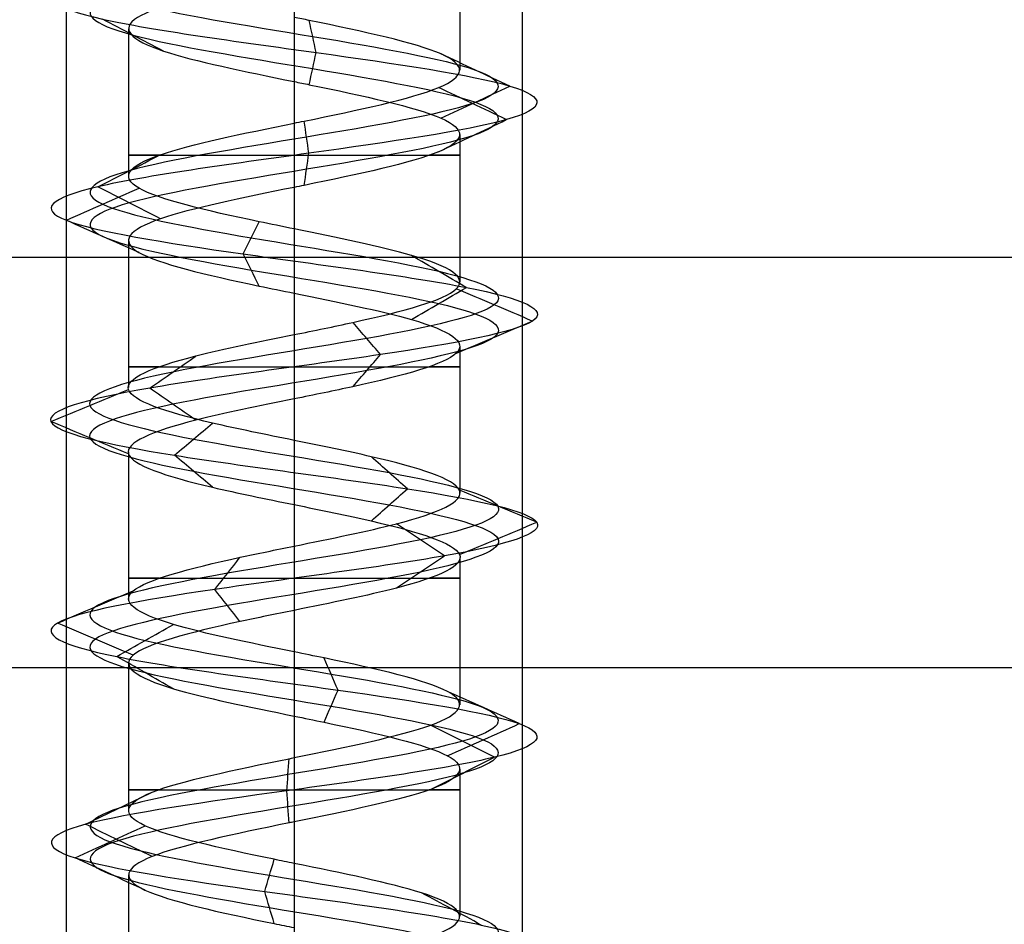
# Model space of a CAD drawing. Header units: millimetres. Extents: x -646 to 654, y -203 to 198.
# Tile 563 of 656: x 273 to 283, y 123 to 132. Entities that reach past the tile are written whole.
import ezdxf

# ---------------------------------------------------------------- set-up
doc = ezdxf.new("R2010")
doc.units = ezdxf.units.MM
doc.layers.add('Default', color=7, linetype='Continuous', true_color=0x000000)

msp = doc.modelspace()

# ---------------------------------------------------------------- linework, layer by layer
at = {"layer": 'Default', "color": 9, "true_color": 0xbebcba}
for p, q in [((277.432, 133.503, 881.322), (277.432, 131.887, 881.322)), ((273.8, 132.343, 881.322), (273.8, 130.728, 881.322)), ((275.616, 131.763, 879.503), (275.616, 130.148, 879.506)), ((277.432, 131.183, 881.322), (277.432, 129.57, 881.322)), ((273.8, 130.024, 881.322), (273.8, 128.41, 881.322)), ((275.616, 129.444, 879.506), (275.616, 127.831, 879.511)), ((277.432, 128.864, 881.322), (277.432, 127.251, 881.322)), ((273.8, 127.705, 881.322), (273.8, 126.092, 881.322)), ((275.616, 127.127, 879.511), (275.616, 125.513, 879.505)), ((277.432, 126.548, 881.322), (277.432, 124.934, 881.322)), ((273.8, 125.389, 881.322), (273.8, 123.774, 881.322)), ((275.616, 124.809, 879.505), (275.616, 123.194, 879.503)), ((277.432, 124.229, 881.322), (277.432, 122.615, 881.322)), ((273.8, 123.07, 881.322), (273.8, 121.456, 881.322))]:
    msp.add_line(p, q, dxfattribs=at)
at = {"layer": 'Default'}
for p, q in [((9.116, 129.84, 780.822), (643.616, 129.84, 780.822)), ((9.116, 129.84, 873.822), (643.616, 129.84, 873.822))]:
    msp.add_line(p, q, dxfattribs=at)
at = {"layer": 'Default', "color": 9, "true_color": 0xbebcba, "extrusion": (0, -1, 0)}
for centre, start, end in [((275.616, 881.322, -130.956), 144.5389, 270), ((275.616, 881.322, -130.956), 270, 35.3645), ((275.616, 881.322, -128.638), 144.5782, 270), ((275.616, 881.322, -128.638), 270, 35.2203), ((275.616, 881.322, -126.32), 144.6441, 270), ((275.616, 881.322, -126.32), 270, 35.432), ((275.616, 881.322, -124.001), 144.6197, 270), ((275.616, 881.322, -124.001), 270, 35.4392)]:
    msp.add_arc(centre, 1.816, start, end, dxfattribs=at)
at = {"layer": 'Default', "color": 9, "true_color": 0xbebcba}
for points, degree in [([(275.616, 139.246, 879.083), (276.36, 139.123, 879.083), (277.835, 138.878, 879.883), (278.03, 138.51, 882.41), (276.013, 138.143, 883.938), (273.635, 137.775, 883.077), (273.066, 137.407, 880.611), (274.828, 137.039, 878.796), (277.31, 136.672, 879.289), (278.243, 136.304, 881.641), (276.774, 135.936, 883.702), (274.246, 135.568, 883.587), (272.97, 135.2, 881.402), (274.112, 134.833, 879.144), (276.628, 134.465, 878.877), (278.219, 134.097, 880.845), (277.43, 133.729, 883.249), (274.982, 133.361, 883.892), (273.114, 132.994, 882.186), (273.532, 132.626, 879.69), (275.855, 132.258, 878.687), (277.959, 131.89, 880.092), (277.921, 131.523, 882.622), (275.775, 131.155, 883.964), (273.484, 130.787, 882.891), (273.141, 130.419, 880.384), (275.06, 130.051, 878.735), (277.487, 129.684, 879.451), (278.203, 129.316, 881.878), (276.554, 128.948, 883.797), (274.047, 128.58, 883.454), (272.974, 128.212, 881.162), (274.316, 127.845, 879.017), (276.846, 127.477, 878.979), (278.251, 127.109, 881.083), (277.248, 126.741, 883.406), (274.752, 126.374, 883.824), (273.046, 126.006, 881.956), (273.689, 125.638, 879.508), (276.093, 125.27, 878.719), (278.061, 124.902, 880.309), (277.794, 124.535, 882.826), (275.536, 124.167, 883.968), (273.351, 123.799, 882.691), (273.236, 123.431, 880.164), (275.297, 123.064, 878.695), (277.649, 122.696, 879.628), (278.142, 122.328, 882.11), (276.326, 121.96, 883.872), (273.861, 121.592, 883.303), (272.999, 121.225, 880.924), (274.529, 120.857, 878.909), (277.053, 120.489, 879.1), (278.262, 120.121, 881.322), (277.053, 119.753, 883.545), (274.529, 119.386, 883.736), (272.999, 119.018, 881.72), (273.861, 118.65, 879.341), (276.326, 118.282, 878.773), (278.142, 117.915, 880.535), (277.649, 117.547, 883.017), (275.297, 117.179, 883.949), (273.236, 116.811, 882.481), (273.351, 116.443, 879.953), (275.536, 116.076, 878.677), (277.794, 115.708, 879.819), (278.061, 115.34, 882.335), (276.093, 114.972, 883.925), (273.689, 114.604, 883.136), (273.046, 114.237, 880.689), (274.752, 113.869, 878.82), (277.248, 113.501, 879.239), (278.251, 113.133, 881.562), (276.846, 112.766, 883.666), (274.316, 112.398, 883.627), (272.974, 112.03, 881.482), (274.047, 111.662, 879.191), (276.554, 111.294, 878.848), (278.203, 110.927, 880.767), (277.487, 110.559, 883.194), (275.06, 110.191, 883.91), (273.141, 109.823, 882.261), (273.484, 109.455, 879.754), (275.775, 109.088, 878.681), (277.921, 108.72, 880.022), (277.959, 108.352, 882.552), (275.855, 107.984, 883.958), (273.532, 107.617, 882.954), (273.114, 107.249, 880.459), (274.982, 106.881, 878.753), (277.43, 106.513, 879.395), (278.219, 106.145, 881.799), (276.628, 105.778, 883.767), (274.112, 105.41, 883.5), (272.97, 105.042, 881.242), (274.246, 104.674, 879.057), (276.774, 104.307, 878.943), (278.243, 103.939, 881.003), (277.31, 103.571, 883.355), (274.828, 103.203, 883.849), (273.066, 102.835, 882.033), (273.635, 102.468, 879.567), (276.013, 102.1, 878.706), (278.03, 101.732, 880.235), (277.835, 101.364, 882.762), (276.36, 101.119, 883.562), (275.616, 100.996, 883.562)], 3), ([(275.616, 139.069, 878.656), (276.501, 138.947, 878.656), (278.258, 138.702, 879.609), (278.49, 138.334, 882.616), (276.089, 137.966, 884.436), (273.258, 137.598, 883.412), (272.581, 137.231, 880.476), (274.679, 136.863, 878.315), (277.632, 136.495, 878.902), (278.743, 136.127, 881.702), (276.995, 135.759, 884.155), (273.986, 135.392, 884.018), (272.467, 135.024, 881.417), (273.826, 134.656, 878.73), (276.821, 134.288, 878.412), (278.714, 133.92, 880.754), (277.775, 133.553, 883.616), (274.862, 133.185, 884.381), (272.638, 132.817, 882.35), (273.136, 132.449, 879.379), (275.901, 132.082, 878.185), (278.405, 131.714, 879.858), (278.36, 131.346, 882.87), (275.806, 130.978, 884.467), (273.078, 130.61, 883.189), (272.67, 130.243, 880.205), (274.954, 129.875, 878.242), (277.843, 129.507, 879.095), (278.696, 129.139, 881.983), (276.733, 128.771, 884.268), (273.749, 128.404, 883.86), (272.471, 128.036, 881.132), (274.068, 127.668, 878.578), (277.08, 127.3, 878.533), (278.753, 126.933, 881.037), (277.558, 126.565, 883.802), (274.588, 126.197, 884.3), (272.557, 125.829, 882.076), (273.322, 125.461, 879.163), (276.183, 125.094, 878.224), (278.526, 124.726, 880.117), (278.208, 124.358, 883.112), (275.52, 123.99, 884.471), (272.92, 123.623, 882.952), (272.783, 123.255, 879.943), (275.236, 122.887, 878.195), (278.036, 122.519, 879.305), (278.623, 122.151, 882.259), (276.462, 121.784, 884.357), (273.527, 121.416, 883.68), (272.501, 121.048, 880.848), (274.323, 120.68, 878.45), (277.326, 120.312, 878.677), (278.766, 119.945, 881.322), (277.326, 119.577, 883.968), (274.323, 119.209, 884.195), (272.501, 118.841, 881.796), (273.527, 118.474, 878.964), (276.462, 118.106, 878.288), (278.623, 117.738, 880.385), (278.036, 117.37, 883.339), (275.236, 117.002, 884.449), (272.783, 116.635, 882.701), (272.92, 116.267, 879.693), (275.52, 115.899, 878.173), (278.208, 115.531, 879.533), (278.526, 115.163, 882.528), (276.183, 114.796, 884.421), (273.322, 114.428, 883.481), (272.557, 114.06, 880.568), (274.588, 113.692, 878.344), (277.558, 113.325, 878.842), (278.753, 112.957, 881.607), (277.08, 112.589, 884.112), (274.068, 112.221, 884.066), (272.471, 111.853, 881.512), (273.749, 111.486, 878.785), (276.733, 111.118, 878.377), (278.696, 110.75, 880.661), (277.843, 110.382, 883.55), (274.954, 110.015, 884.402), (272.67, 109.647, 882.439), (273.078, 109.279, 879.455), (275.806, 108.911, 878.178), (278.36, 108.543, 879.775), (278.405, 108.176, 882.786), (275.901, 107.808, 884.459), (273.136, 107.44, 883.265), (272.638, 107.072, 880.295), (274.862, 106.704, 878.264), (277.775, 106.337, 879.028), (278.714, 105.969, 881.89), (276.821, 105.601, 884.233), (273.826, 105.233, 883.915), (272.467, 104.866, 881.227), (273.986, 104.498, 878.626), (276.995, 104.13, 878.49), (278.743, 103.762, 880.942), (277.632, 103.394, 883.742), (274.679, 103.027, 884.33), (272.581, 102.659, 882.168), (273.258, 102.291, 879.233), (276.089, 101.923, 878.209), (278.49, 101.555, 880.028), (278.258, 101.188, 883.035), (276.501, 100.942, 883.988), (275.616, 100.82, 883.988)], 3), ([(275.616, 138.893, 879.083), (276.36, 138.77, 879.083), (277.835, 138.525, 879.883), (278.03, 138.157, 882.409), (276.013, 137.79, 883.938), (273.635, 137.422, 883.077), (273.066, 137.054, 880.611), (274.828, 136.686, 878.796), (277.31, 136.318, 879.289), (278.243, 135.951, 881.641), (276.774, 135.583, 883.702), (274.247, 135.215, 883.587), (272.97, 134.847, 881.402), (274.112, 134.479, 879.144), (276.628, 134.112, 878.877), (278.219, 133.744, 880.845), (277.43, 133.376, 883.249), (274.982, 133.008, 883.892), (273.114, 132.641, 882.186), (273.532, 132.273, 879.69), (275.855, 131.905, 878.687), (277.959, 131.537, 880.092), (277.921, 131.169, 882.622), (275.775, 130.802, 883.964), (273.484, 130.434, 882.891), (273.141, 130.066, 880.384), (275.06, 129.698, 878.735), (277.487, 129.331, 879.451), (278.203, 128.963, 881.878), (276.554, 128.595, 883.797), (274.047, 128.227, 883.454), (272.974, 127.859, 881.162), (274.316, 127.492, 879.017), (276.846, 127.124, 878.979), (278.251, 126.756, 881.083), (277.248, 126.388, 883.405), (274.752, 126.02, 883.824), (273.046, 125.653, 881.956), (273.689, 125.285, 879.508), (276.093, 124.917, 878.719), (278.061, 124.549, 880.309), (277.794, 124.182, 882.826), (275.536, 123.814, 883.968), (273.351, 123.446, 882.691), (273.236, 123.078, 880.164), (275.297, 122.71, 878.695), (277.649, 122.343, 879.628), (278.142, 121.975, 882.11), (276.326, 121.607, 883.872), (273.861, 121.239, 883.303), (272.999, 120.871, 880.924), (274.529, 120.504, 878.909), (277.053, 120.136, 879.1), (278.262, 119.768, 881.322), (277.053, 119.4, 883.545), (274.529, 119.033, 883.736), (272.999, 118.665, 881.72), (273.861, 118.297, 879.341), (276.326, 117.929, 878.773), (278.142, 117.561, 880.535), (277.649, 117.194, 883.017), (275.297, 116.826, 883.949), (273.236, 116.458, 882.481), (273.351, 116.09, 879.953), (275.536, 115.722, 878.677), (277.794, 115.355, 879.819), (278.061, 114.987, 882.335), (276.093, 114.619, 883.925), (273.689, 114.251, 883.136), (273.046, 113.884, 880.689), (274.752, 113.516, 878.82), (277.248, 113.148, 879.239), (278.251, 112.78, 881.562), (276.846, 112.412, 883.666), (274.316, 112.045, 883.627), (272.974, 111.677, 881.482), (274.047, 111.309, 879.191), (276.554, 110.941, 878.848), (278.203, 110.574, 880.767), (277.487, 110.206, 883.194), (275.06, 109.838, 883.91), (273.141, 109.47, 882.261), (273.484, 109.102, 879.754), (275.775, 108.735, 878.681), (277.921, 108.367, 880.022), (277.959, 107.999, 882.552), (275.855, 107.631, 883.958), (273.532, 107.263, 882.954), (273.114, 106.896, 880.459), (274.982, 106.528, 878.753), (277.43, 106.16, 879.395), (278.219, 105.792, 881.799), (276.628, 105.425, 883.767), (274.112, 105.057, 883.5), (272.97, 104.689, 881.242), (274.247, 104.321, 879.057), (276.774, 103.953, 878.943), (278.243, 103.586, 881.003), (277.31, 103.218, 883.355), (274.828, 102.85, 883.849), (273.066, 102.482, 882.033), (273.635, 102.114, 879.567), (276.013, 101.747, 878.706), (278.03, 101.379, 880.235), (277.835, 101.011, 882.762), (276.36, 100.766, 883.562), (275.616, 100.643, 883.562)], 3), ([(275.616, 132.922, 883.138), (275.616, 132.115, 883.138), (275.616, 131.308, 883.138)], 2), ([(274.184, 132.097, 880.201), (273.961, 132.214, 880.026), (273.737, 132.332, 879.851), (273.514, 132.449, 879.675)], 3), ([(275.857, 132.082, 878.663), (275.832, 132.199, 878.946), (275.806, 132.317, 879.229), (275.78, 132.434, 879.512)], 3), ([(275.78, 131.729, 879.512), (275.806, 131.847, 879.229), (275.832, 131.964, 878.946), (275.857, 132.082, 878.663)], 3), ([(277.98, 131.714, 880.081), (277.728, 131.831, 880.213), (277.477, 131.949, 880.346), (277.225, 132.066, 880.478)], 3), ([(277.941, 131.346, 882.634), (277.694, 131.464, 882.494), (277.446, 131.581, 882.355), (277.198, 131.699, 882.215)], 3), ([(277.225, 131.361, 880.478), (277.477, 131.479, 880.346), (277.728, 131.596, 880.213), (277.98, 131.714, 880.081)], 3), ([(275.777, 130.978, 883.988), (275.76, 131.096, 883.704), (275.743, 131.214, 883.419), (275.725, 131.331, 883.135)], 3), ([(277.198, 130.993, 882.215), (277.446, 131.111, 882.355), (277.694, 131.228, 882.494), (277.941, 131.346, 882.634)], 3), ([(273.465, 130.61, 882.905), (273.694, 130.728, 882.736), (273.923, 130.845, 882.568), (274.152, 130.963, 882.399)], 3), ([(275.725, 130.625, 883.136), (275.743, 130.743, 883.42), (275.76, 130.861, 883.704), (275.777, 130.978, 883.988)], 3), ([(274.152, 130.258, 882.399), (273.923, 130.375, 882.568), (273.694, 130.493, 882.736), (273.465, 130.61, 882.905)], 3), ([(275.616, 130.604, 883.138), (275.616, 129.797, 883.138), (275.616, 128.99, 883.138)], 2), ([(273.119, 130.243, 880.375), (273.384, 130.36, 880.476), (273.65, 130.477, 880.577), (273.915, 130.595, 880.677)], 3), ([(273.916, 129.89, 880.678), (273.65, 130.008, 880.577), (273.385, 130.125, 880.476), (273.119, 130.243, 880.375)], 3), ([(275.055, 129.875, 878.711), (275.115, 129.992, 878.989), (275.174, 130.109, 879.266), (275.234, 130.227, 879.543)], 3), ([(275.234, 129.522, 879.545), (275.174, 129.64, 879.267), (275.115, 129.757, 878.989), (275.055, 129.875, 878.711)], 3), ([(277.504, 129.507, 879.434), (277.303, 129.625, 879.635), (277.102, 129.742, 879.836), (276.901, 129.859, 880.037)], 3), ([(276.901, 129.155, 880.036), (277.102, 129.272, 879.836), (277.303, 129.39, 879.635), (277.504, 129.507, 879.434)], 3), ([(278.226, 129.139, 881.883), (277.949, 129.257, 881.823), (277.671, 129.374, 881.763), (277.393, 129.492, 881.704)], 3), ([(276.563, 128.771, 883.819), (276.462, 128.889, 883.554), (276.361, 129.006, 883.289), (276.261, 129.123, 883.024)], 3), ([(277.394, 128.787, 881.704), (277.672, 128.905, 881.764), (277.949, 129.022, 881.823), (278.226, 129.139, 881.883)], 3), ([(276.261, 128.42, 883.024), (276.362, 128.537, 883.289), (276.462, 128.654, 883.554), (276.563, 128.771, 883.819)], 3), ([(274.033, 128.404, 883.473), (274.201, 128.521, 883.245), (274.369, 128.638, 883.017), (274.537, 128.755, 882.789)], 3), ([(272.95, 128.036, 881.161), (273.233, 128.153, 881.178), (273.516, 128.27, 881.195), (273.798, 128.387, 881.212)], 3), ([(274.537, 128.052, 882.789), (274.369, 128.169, 883.017), (274.201, 128.287, 883.245), (274.033, 128.404, 883.473)], 3), ([(275.616, 128.286, 883.138), (275.616, 127.479, 883.138), (275.616, 126.672, 883.138)], 2), ([(273.798, 127.685, 881.212), (273.516, 127.802, 881.195), (273.233, 127.919, 881.178), (272.95, 128.036, 881.161)], 3), ([(274.304, 127.668, 878.996), (274.443, 127.785, 879.243), (274.582, 127.902, 879.49), (274.721, 128.02, 879.737)], 3), ([(274.721, 127.317, 879.737), (274.582, 127.434, 879.49), (274.443, 127.551, 879.243), (274.304, 127.668, 878.996)], 3), ([(276.857, 127.3, 878.958), (276.725, 127.417, 879.209), (276.593, 127.535, 879.459), (276.462, 127.652, 879.71)], 3), ([(276.462, 126.949, 879.71), (276.593, 127.066, 879.459), (276.725, 127.183, 879.209), (276.857, 127.3, 878.958)], 3), ([(278.275, 126.933, 881.081), (277.993, 127.05, 881.106), (277.711, 127.167, 881.132), (277.429, 127.284, 881.157)], 3), ([(277.429, 126.581, 881.157), (277.711, 126.698, 881.132), (277.993, 126.815, 881.106), (278.275, 126.933, 881.081)], 3), ([(277.262, 126.565, 883.424), (277.088, 126.682, 883.201), (276.913, 126.799, 882.978), (276.738, 126.916, 882.755)], 3), ([(274.745, 126.197, 883.846), (274.837, 126.314, 883.578), (274.93, 126.431, 883.31), (275.022, 126.549, 883.042)], 3), ([(276.738, 126.213, 882.755), (276.913, 126.33, 882.978), (277.088, 126.448, 883.201), (277.262, 126.565, 883.424)], 3), ([(273.023, 125.829, 881.961), (273.299, 125.947, 881.893), (273.575, 126.064, 881.825), (273.85, 126.182, 881.757)], 3), ([(275.022, 125.845, 883.042), (274.93, 125.963, 883.31), (274.837, 126.08, 883.578), (274.745, 126.197, 883.846)], 3), ([(275.616, 125.968, 883.138), (275.616, 125.161, 883.138), (275.616, 124.354, 883.138)], 2), ([(273.85, 125.477, 881.757), (273.574, 125.594, 881.825), (273.299, 125.712, 881.893), (273.023, 125.829, 881.961)], 3), ([(273.671, 125.461, 879.492), (273.878, 125.579, 879.687), (274.085, 125.696, 879.881), (274.292, 125.814, 880.076)], 3), ([(274.292, 125.109, 880.076), (274.085, 125.226, 879.882), (273.878, 125.344, 879.687), (273.671, 125.461, 879.492)], 3), ([(276.097, 125.094, 878.696), (276.046, 125.211, 878.975), (275.995, 125.328, 879.254), (275.944, 125.445, 879.532)], 3), ([(275.943, 124.741, 879.535), (275.994, 124.858, 879.255), (276.046, 124.976, 878.975), (276.097, 125.094, 878.696)], 3), ([(278.083, 124.726, 880.3), (277.821, 124.843, 880.409), (277.558, 124.96, 880.517), (277.296, 125.078, 880.626)], 3), ([(277.813, 124.358, 882.839), (277.579, 124.476, 882.678), (277.345, 124.593, 882.516), (277.112, 124.711, 882.355)], 3), ([(277.294, 124.373, 880.627), (277.557, 124.491, 880.518), (277.82, 124.608, 880.409), (278.083, 124.726, 880.3)], 3), ([(275.535, 123.99, 883.991), (275.544, 124.108, 883.707), (275.552, 124.226, 883.422), (275.561, 124.343, 883.138)], 3), ([(277.111, 124.005, 882.354), (277.345, 124.123, 882.516), (277.579, 124.24, 882.677), (277.813, 124.358, 882.839)], 3), ([(273.33, 123.623, 882.704), (273.574, 123.74, 882.556), (273.817, 123.858, 882.409), (274.061, 123.975, 882.262)], 3), ([(275.561, 123.637, 883.138), (275.552, 123.755, 883.422), (275.544, 123.873, 883.707), (275.535, 123.99, 883.991)], 3), ([(273.215, 123.255, 880.153), (273.47, 123.372, 880.278), (273.726, 123.49, 880.402), (273.982, 123.607, 880.527)], 3), ([(274.061, 123.27, 882.262), (273.817, 123.387, 882.409), (273.574, 123.505, 882.556), (273.33, 123.623, 882.704)], 3), ([(275.616, 123.649, 883.138), (275.616, 122.842, 883.138), (275.616, 122.035, 883.138)], 2), ([(273.982, 122.902, 880.527), (273.726, 123.02, 880.402), (273.47, 123.137, 880.278), (273.215, 123.255, 880.153)], 3), ([(275.294, 122.887, 878.671), (275.328, 123.004, 878.953), (275.362, 123.122, 879.236), (275.397, 123.239, 879.518)], 3), ([(275.397, 122.534, 879.518), (275.362, 122.652, 879.236), (275.328, 122.769, 878.953), (275.294, 122.887, 878.671)], 3), ([(277.667, 122.519, 879.613), (277.449, 122.637, 879.794), (277.231, 122.754, 879.976), (277.012, 122.871, 880.158)], 3)]:
    msp.add_open_spline(points, degree=degree, dxfattribs=at)
at = {"layer": 'Default'}
for points in [[(273.116, 134.34, 881.322), (273.116, 111.84, 881.322), (273.116, 89.34, 881.322)], [(275.616, 134.34, 883.822), (275.616, 111.84, 883.822), (275.616, 89.34, 883.822)], [(275.616, 134.34, 878.822), (275.616, 111.84, 878.822), (275.616, 89.34, 878.822)], [(278.116, 134.34, 881.322), (278.116, 111.84, 881.322), (278.116, 89.34, 881.322)], [(9.116, 125.34, 780.822), (326.366, 125.34, 780.822), (643.616, 125.34, 780.822)], [(9.116, 125.34, 873.822), (326.366, 125.34, 873.822), (643.616, 125.34, 873.822)], [(9.116, 125.34, 827.322), (326.366, 125.34, 827.322), (643.616, 125.34, 827.322)]]:
    msp.add_open_spline(points, degree=2, dxfattribs=at)
at = {"layer": 'Default', "color": 9, "true_color": 0xbebcba}
for points, knots in [([(275.616, 132.922, 883.138), (275.469, 132.892, 883.139), (274.721, 132.74, 883.056), (273.588, 132.465, 882.022), (273.917, 132.109, 880.06), (275.07, 131.875, 879.507), (275.616, 131.763, 879.503)], [-16.735145, -16.735145, -16.735145, -16.735145, -16.091486, -13.436391, -10.781296, -8.369707, -8.369707, -8.369707, -8.369707]), ([(275.616, 131.308, 883.138), (275.652, 131.315, 883.138), (275.688, 131.323, 883.137), (275.725, 131.33, 883.135), (276.325, 131.453, 883.099), (276.904, 131.575, 882.737), (277.2, 131.698, 882.214), (277.495, 131.821, 881.691), (277.505, 131.943, 881.007), (277.226, 132.066, 880.475), (276.947, 132.188, 879.943), (276.379, 132.311, 879.564), (275.781, 132.434, 879.51), (275.726, 132.445, 879.505), (275.671, 132.456, 879.502), (275.616, 132.467, 879.503)], [-15.638496, -15.638496, -15.638496, -15.638496, -15.494179, -15.494179, -15.494179, -13.008298, -13.008298, -13.008298, -10.523023, -10.523023, -10.523023, -8.037877, -8.037877, -8.037877, -7.809918, -7.809918, -7.809918, -7.809918]), ([(275.616, 131.763, 879.503), (275.671, 131.752, 879.502), (276.327, 131.618, 879.529), (277.516, 131.362, 880.323), (277.484, 130.994, 882.374), (276.289, 130.741, 883.121), (275.652, 130.611, 883.138), (275.616, 130.604, 883.138)], [-8.369707, -8.369707, -8.369707, -8.369707, -8.1262, -5.471105, -2.81601, -0.160914, 0, 0, 0, 0]), ([(275.616, 130.148, 879.506), (275.487, 130.175, 879.504), (275.359, 130.201, 879.517), (275.233, 130.227, 879.543), (274.646, 130.35, 879.669), (274.128, 130.472, 880.115), (273.915, 130.595, 880.676), (273.702, 130.717, 881.237), (273.794, 130.84, 881.915), (274.15, 130.962, 882.398), (274.485, 131.078, 882.852), (275.051, 131.193, 883.135), (275.616, 131.308, 883.138)], [-7.823676, -7.823676, -7.823676, -7.823676, -7.293295, -7.293295, -7.293295, -4.808244, -4.808244, -4.808244, -2.323295, -2.323295, -2.323295, 0, 0, 0, 0]), ([(275.616, 130.604, 883.138), (275.051, 130.489, 883.135), (273.881, 130.251, 882.551), (273.609, 129.891, 880.56), (274.757, 129.619, 879.574), (275.487, 129.47, 879.504), (275.616, 129.444, 879.506)], [-16.717817, -16.717817, -16.717817, -16.717817, -14.227024, -11.574528, -8.922032, -8.356096, -8.356096, -8.356096, -8.356096]), ([(275.616, 128.99, 883.138), (275.836, 129.034, 883.139), (276.055, 129.079, 883.102), (276.259, 129.124, 883.025), (276.821, 129.246, 882.811), (277.267, 129.369, 882.293), (277.393, 129.491, 881.705), (277.519, 129.614, 881.117), (277.326, 129.737, 880.461), (276.901, 129.859, 880.036), (276.567, 129.956, 879.702), (276.09, 130.052, 879.511), (275.616, 130.148, 879.506)], [-15.625304, -15.625304, -15.625304, -15.625304, -14.752315, -14.752315, -14.752315, -12.265708, -12.265708, -12.265708, -9.779131, -9.779131, -9.779131, -7.823676, -7.823676, -7.823676, -7.823676]), ([(275.616, 129.444, 879.506), (276.09, 129.348, 879.511), (277.173, 129.129, 879.945), (277.713, 128.787, 881.774), (276.659, 128.497, 883), (275.836, 128.33, 883.139), (275.616, 128.286, 883.138)], [-8.356096, -8.356096, -8.356096, -8.356096, -6.269536, -3.61704, -0.964544, 0, 0, 0, 0]), ([(275.616, 127.831, 879.511), (275.304, 127.894, 879.511), (274.992, 127.957, 879.588), (274.722, 128.02, 879.74), (274.199, 128.143, 880.035), (273.836, 128.265, 880.615), (273.8, 128.388, 881.214), (273.764, 128.511, 881.814), (274.054, 128.633, 882.433), (274.538, 128.756, 882.789), (274.845, 128.834, 883.016), (275.231, 128.912, 883.135), (275.616, 128.99, 883.138)], [-7.796921, -7.796921, -7.796921, -7.796921, -6.516555, -6.516555, -6.516555, -4.030681, -4.030681, -4.030681, -1.544826, -1.544826, -1.544826, 0, 0, 0, 0]), ([(275.616, 128.286, 883.138), (275.231, 128.208, 883.135), (274.238, 128.007, 882.827), (273.474, 127.684, 881.195), (274.386, 127.376, 879.736), (275.304, 127.19, 879.511), (275.616, 127.127, 879.511)], [-16.671132, -16.671132, -16.671132, -16.671132, -14.989298, -12.343786, -9.698274, -8.335658, -8.335658, -8.335658, -8.335658]), ([(275.616, 126.672, 883.138), (276.018, 126.754, 883.135), (276.423, 126.835, 883.002), (276.737, 126.917, 882.756), (277.21, 127.039, 882.385), (277.481, 127.162, 881.758), (277.427, 127.285, 881.159), (277.373, 127.407, 880.561), (276.993, 127.53, 879.993), (276.461, 127.652, 879.714), (276.203, 127.712, 879.578), (275.909, 127.771, 879.511), (275.616, 127.831, 879.511)], [-15.59455, -15.59455, -15.59455, -15.59455, -13.973848, -13.973848, -13.973848, -11.488128, -11.488128, -11.488128, -9.002379, -9.002379, -9.002379, -7.796921, -7.796921, -7.796921, -7.796921]), ([(275.616, 127.127, 879.511), (275.909, 127.067, 879.511), (276.809, 126.885, 879.717), (277.753, 126.58, 881.13), (277.03, 126.254, 882.803), (276.018, 126.049, 883.135), (275.616, 125.968, 883.138)], [-8.335658, -8.335658, -8.335658, -8.335658, -7.052762, -4.40725, -1.761738, 0, 0, 0, 0]), ([(275.616, 125.513, 879.505), (275.124, 125.613, 879.51), (274.628, 125.713, 879.718), (274.292, 125.814, 880.075), (273.88, 125.936, 880.513), (273.707, 126.059, 881.175), (273.851, 126.181, 881.758), (273.995, 126.304, 882.342), (274.456, 126.426, 882.847), (275.024, 126.549, 883.043), (275.213, 126.59, 883.108), (275.414, 126.631, 883.139), (275.616, 126.672, 883.138)], [-7.803231, -7.803231, -7.803231, -7.803231, -5.772465, -5.772465, -5.772465, -3.285917, -3.285917, -3.285917, -0.799324, -0.799324, -0.799324, 0, 0, 0, 0]), ([(275.616, 125.968, 883.138), (275.414, 125.927, 883.139), (274.61, 125.763, 883.015), (273.533, 125.477, 881.836), (274.022, 125.132, 879.973), (275.124, 124.909, 879.51), (275.616, 124.809, 879.505)], [-16.728505, -16.728505, -16.728505, -16.728505, -15.8438, -13.189681, -10.535562, -8.367307, -8.367307, -8.367307, -8.367307]), ([(275.616, 124.354, 883.138), (276.198, 124.472, 883.137), (276.782, 124.591, 882.832), (277.113, 124.71, 882.353), (277.454, 124.833, 881.859), (277.526, 124.955, 881.179), (277.296, 125.078, 880.625), (277.067, 125.201, 880.07), (276.535, 125.323, 879.64), (275.944, 125.446, 879.532), (275.836, 125.468, 879.513), (275.726, 125.491, 879.504), (275.616, 125.513, 879.505)], [-15.632466, -15.632466, -15.632466, -15.632466, -13.228322, -13.228322, -13.228322, -10.743345, -10.743345, -10.743345, -8.258283, -8.258283, -8.258283, -7.803231, -7.803231, -7.803231, -7.803231]), ([(275.616, 124.809, 879.505), (275.726, 124.786, 879.504), (276.438, 124.641, 879.562), (277.599, 124.374, 880.5), (277.384, 124.01, 882.518), (276.198, 123.768, 883.137), (275.616, 123.649, 883.138)], [-8.367307, -8.367307, -8.367307, -8.367307, -7.881443, -5.227324, -2.573205, 0, 0, 0, 0]), ([(275.616, 123.194, 879.503), (275.542, 123.209, 879.503), (275.469, 123.224, 879.507), (275.396, 123.239, 879.515), (274.8, 123.362, 879.588), (274.243, 123.484, 879.984), (273.98, 123.607, 880.524), (273.717, 123.729, 881.064), (273.748, 123.852, 881.747), (274.059, 123.975, 882.261), (274.37, 124.097, 882.775), (274.961, 124.22, 883.119), (275.561, 124.342, 883.137), (275.579, 124.346, 883.138), (275.597, 124.35, 883.138), (275.616, 124.354, 883.138)], [-7.832008, -7.832008, -7.832008, -7.832008, -7.528171, -7.528171, -7.528171, -5.043059, -5.043059, -5.043059, -2.557914, -2.557914, -2.557914, -0.07214, -0.07214, -0.07214, 0, 0, 0, 0]), ([(275.616, 123.649, 883.138), (275.597, 123.646, 883.138), (274.978, 123.519, 883.13), (273.779, 123.27, 882.43), (273.686, 122.903, 880.381), (274.868, 122.642, 879.539), (275.542, 122.505, 879.503), (275.616, 122.49, 879.503)], [-16.737468, -16.737468, -16.737468, -16.737468, -16.657, -14.001537, -11.346073, -8.690609, -8.366026, -8.366026, -8.366026, -8.366026]), ([(275.616, 122.035, 883.138), (275.78, 122.069, 883.139), (275.945, 122.102, 883.119), (276.103, 122.136, 883.075), (276.681, 122.258, 882.913), (277.172, 122.381, 882.437), (277.351, 122.503, 881.863), (277.53, 122.626, 881.29), (277.396, 122.749, 880.619), (277.012, 122.871, 880.157), (276.675, 122.979, 879.752), (276.144, 123.086, 879.508), (275.616, 123.194, 879.503)], [-15.63939, -15.63939, -15.63939, -15.63939, -14.986777, -14.986777, -14.986777, -12.500257, -12.500257, -12.500257, -10.013878, -10.013878, -10.013878, -7.832008, -7.832008, -7.832008, -7.832008])]:
    msp.add_open_spline(points, degree=3, knots=knots, dxfattribs=at)

doc.saveas('drawing.dxf')
